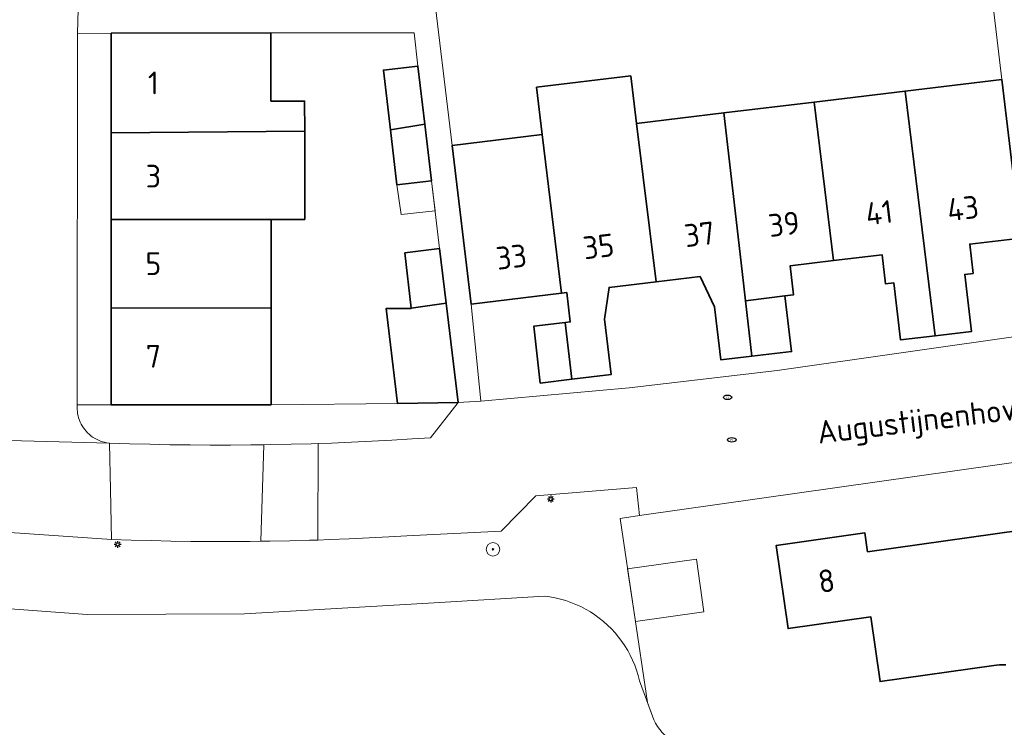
# Model space of a CAD drawing. Header units: metres. Extents: x 152610 to 160096, y 456114 to 462495.
# Tile 510 of 938: x 158396 to 158454, y 459757 to 459799. Entities that reach past the tile are written whole.
import ezdxf
from ezdxf.enums import TextEntityAlignment as Align

# ---------------------------------------------------------------- set-up
doc = ezdxf.new("R2010")
doc.units = ezdxf.units.M
doc.header["$LTSCALE"] = 0.5
doc.layers.get('0').update_dxf_attribs({"linetype": 'CONTINUOUS'})
for name, color, linetype, lineweight in [('B-PV-GK-BESCHOEIING-G', 251, 'GK-BESCHOEIING-SO', 18), ('B-PV-GR-BEPLANTING_CULTUUR_HEESTERS-GV', 251, 'CONTINUOUS', 18), ('B-PV-GR-BOOM-S', 251, 'CONTINUOUS', 25), ('B-PV-GW-TALUD_KRUIN-G', 251, 'CONTINUOUS', 18), ('B-PV-IE-MEUBILAIR-S', 251, 'CONTINUOUS', 25), ('B-PV-OG-BEBOUWING-GV', 6, 'CONTINUOUS', 35), ('B-PV-OG-BEBOUWING-T18', 1, 'CONTINUOUS', 18), ('B-PV-OG-BEBOUWING_OVERBOUWING-GV', 251, 'CONTINUOUS', 18), ('B-PV-OG-BEBOUWING_SCHUUR-GV', 251, 'CONTINUOUS', 18), ('B-PV-OG-TERREIN_BEGROEID-GV', 251, 'CONTINUOUS', 18), ('B-PV-OG-TOPOGRAFIE-T18', 1, 'CONTINUOUS', 18), ('B-PV-OG-WATER_SLOOT-GV', 251, 'CONTINUOUS', 18), ('B-PV-VH-OPENVERHARDING_BETONSTRAATSTEEN-GV', 251, 'CONTINUOUS', 18)]:
    doc.layers.add(name, color=color, linetype=linetype, lineweight=lineweight)
doc.styles.add('NLCS-ISO', font='NLCS-ISO.ttf')
doc.styles.add('NLCS-ISO-M750-T18', font='NLCS-ISO.ttf', dxfattribs={"height": 1.35})
doc.linetypes.add('GK-BESCHOEIING-SO', pattern='A,18,-3,[1,NLCS.SHX,S=0.6,R=0,X=0,Y=0],-3', length=24)

# ---------------------------------------------------------------- blocks, each defined once
blk = doc.blocks.new('SIE-MEUBILAIR_PAAL_LICHTMAST-SO')
for points in [[(-0.62, 0), (-1, 0)], [(-0.71, 0.71), (-0.44, 0.44)], [(0, 1), (0, 0.62)], [(0.44, 0.44), (0.71, 0.71)], [(1, 0), (0.62, 0)], [(-0.71, -0.71), (-0.44, -0.44)], [(0, -0.62), (0, -1)], [(0.44, -0.44), (0.71, -0.71)]]:
    blk.add_lwpolyline(points)
blk.add_circle((0, 0), 0.5)
blk = doc.blocks.new('SIE-MEUBILAIR_PUT_RIOOLPUT-SO')
blk.add_ellipse((0, 0), major_axis=(1.25, 0), ratio=0.54)
at = {"style": 'NLCS-ISO'}
blk.add_text('ri', height=0.75, dxfattribs=at).set_placement((-0.04, 0.07), align=Align.MIDDLE_CENTER)
blk = doc.blocks.new('SGR-BOOM_GBKN-SO')
at = {"linetype": 'ByBlock', "lineweight": 18}
h = blk.add_hatch(color=0, dxfattribs=at)
h.dxf.hatch_style = 1
edge = h.paths.add_edge_path()
edge.add_arc((0, 0), 0.25, 0, 360)
at = {"color": 0, "linetype": 'ByBlock', "lineweight": 18}
for radius in [2, 0.25]:
    blk.add_circle((0, 0), radius, dxfattribs=at)
at = {"color": 0, "linetype": 'ByBlock', "lineweight": 18, "style": 'NLCS-ISO'}
blk.add_attdef('SOORT', (2.5, 0), '', height=1.5, dxfattribs=at)

msp = doc.modelspace()

# ---------------------------------------------------------------- linework, layer by layer
at = {"layer": 'B-PV-GK-BESCHOEIING-G', "flags": 128}
msp.add_lwpolyline([(158111.976, 459807.457), (158112.681, 459809.328), (158114.707, 459809.829), (158133.175, 459806.413), (158168.926, 459799.346), (158203.533, 459792.593), (158227.122, 459788.063), (158248.059, 459784.067), (158250.251, 459784.033), (158255.499, 459784.701), (158258.191, 459785.264), (158259.787, 459785.683), (158260.876, 459786.831), (158261.284, 459787.303), (158261.68, 459787.786), (158262.063, 459788.279), (158262.434, 459788.781), (158262.791, 459789.293), (158263.135, 459789.814), (158263.466, 459790.343), (158263.783, 459790.881), (158264.086, 459791.426), (158264.375, 459791.979), (158264.65, 459792.54), (158264.681, 459792.606), (158264.77, 459792.869), (158264.843, 459793.138), (158264.901, 459793.41), (158264.944, 459793.685), (158264.97, 459793.962), (158264.98, 459794.241), (158264.975, 459794.519), (158264.953, 459794.796), (158264.915, 459795.072), (158264.862, 459795.346), (158264.793, 459795.615), (158264.781, 459795.656), (158264.221, 459797.937), (158253.553, 459819.708), (158251.981, 459823.398), (158251.807, 459823.957), (158251.648, 459824.52), (158251.505, 459825.087), (158251.377, 459825.658), (158251.266, 459826.232), (158251.169, 459826.809), (158251.089, 459827.389), (158251.025, 459827.97), (158250.976, 459828.553), (158250.943, 459829.137), (158250.927, 459829.722), (158250.926, 459830.307), (158250.942, 459830.892), (158250.973, 459831.476), (158251.02, 459832.059), (158251.084, 459832.641), (158251.163, 459833.221), (158251.258, 459833.798), (158251.368, 459834.372), (158251.495, 459834.944), (158251.637, 459835.511), (158251.794, 459836.075), (158251.967, 459836.634), (158252.155, 459837.188), (158252.358, 459837.736), (158252.359, 459837.74), (158258.494, 459851.702), (158258.742, 459852.453), (158258.974, 459853.209), (158259.191, 459853.97), (158259.392, 459854.735), (158259.578, 459855.504), (158259.748, 459856.277), (158259.903, 459857.052), (158260.042, 459857.831), (158260.165, 459858.613), (158260.272, 459859.396), (158260.364, 459860.182), (158260.44, 459860.97), (158260.499, 459861.759), (158260.543, 459862.548), (158260.57, 459863.339), (158260.582, 459864.13), (158260.578, 459864.921), (158260.557, 459865.712), (158260.521, 459866.502), (158260.469, 459867.292), (158260.401, 459868.08), (158260.316, 459868.866), (158260.216, 459869.651), (158260.129, 459870.251), (158259.701, 459871.683), (158258.779, 459873.987), (158258.655, 459874.346), (158258.546, 459874.709), (158258.452, 459875.077), (158258.374, 459875.448), (158258.311, 459875.822), (158258.264, 459876.199), (158258.234, 459876.577), (158258.219, 459876.956), (158258.22, 459877.336), (158258.237, 459877.715), (158258.271, 459878.093), (158258.32, 459878.469), (158258.385, 459878.843), (158258.465, 459879.213), (158258.561, 459879.58), (158258.673, 459879.943), (158258.8, 459880.301), (158258.941, 459880.653), (158259.098, 459880.998), (158259.269, 459881.337), (158259.454, 459881.669), (158259.507, 459881.757), (158262.62, 459886.798), (158262.832, 459887.112), (158263.057, 459887.416), (158263.294, 459887.711), (158263.544, 459887.995), (158263.806, 459888.268), (158264.079, 459888.53), (158264.363, 459888.781), (158264.657, 459889.019), (158264.961, 459889.244), (158265.274, 459889.457), (158265.596, 459889.656), (158265.926, 459889.841), (158266.263, 459890.012), (158266.608, 459890.169), (158266.959, 459890.311), (158267.315, 459890.438), (158267.677, 459890.55), (158268.043, 459890.646), (158268.412, 459890.727), (158268.785, 459890.793), (158269.16, 459890.842), (158269.315, 459890.858), (158269.593, 459890.845), (158269.87, 459890.816), (158270.144, 459890.771), (158270.416, 459890.711), (158270.684, 459890.635), (158270.947, 459890.544), (158271.205, 459890.437), (158271.455, 459890.317), (158271.699, 459890.182), (158271.934, 459890.033), (158272.161, 459889.871), (158272.378, 459889.696), (158272.47, 459889.615), (158274.019, 459887.84), (158275.464, 459885.748), (158278.471, 459879.748), (158279.038, 459878.316), (158279.115, 459877.776), (158279.176, 459877.233), (158279.22, 459876.689), (158279.249, 459876.144), (158279.262, 459875.598), (158279.259, 459875.052), (158279.24, 459874.506), (158279.205, 459873.961), (158279.154, 459873.417), (158279.087, 459872.875), (158279.005, 459872.335), (158278.906, 459871.798), (158278.792, 459871.264), (158278.662, 459870.734), (158278.517, 459870.207), (158278.38, 459869.759), (158277.422, 459866.693), (158275.106, 459861.538), (158272.473, 459856.836), (158270.666, 459854.587), (158266.561, 459850.367), (158263.917, 459847.659), (158262.528, 459845.727), (158261.42, 459843.692), (158260.523, 459841.273), (158260.11, 459840.047), (158259.925, 459837.005), (158260.078, 459834.627), (158265.974, 459818.391), (158273.951, 459798.879), (158275.581, 459795.04), (158277.135, 459792.284), (158277.504, 459791.814), (158277.885, 459791.353), (158278.278, 459790.903), (158278.683, 459790.464), (158279.1, 459790.035), (158279.528, 459789.618), (158279.967, 459789.212), (158280.417, 459788.819), (158280.877, 459788.437), (158281.347, 459788.068), (158281.827, 459787.712), (158282.316, 459787.368), (158282.814, 459787.038), (158283.321, 459786.721), (158283.837, 459786.418), (158284.36, 459786.129), (158284.89, 459785.854), (158285.428, 459785.593), (158285.973, 459785.347), (158286.524, 459785.116), (158287.081, 459784.899), (158287.644, 459784.697), (158288.211, 459784.511), (158288.784, 459784.339), (158288.793, 459784.337), (158294.949, 459782.898), (158295.693, 459782.788), (158296.44, 459782.693), (158297.188, 459782.615), (158297.937, 459782.552), (158298.688, 459782.505), (158299.439, 459782.474), (158300.191, 459782.46), (158300.943, 459782.461), (158301.695, 459782.478), (158302.447, 459782.511), (158303.197, 459782.56), (158303.947, 459782.625), (158304.694, 459782.706), (158305.27, 459782.78), (158308.834, 459783.534), (158312.538, 459784.393), (158312.979, 459784.496), (158313.423, 459784.582), (158313.87, 459784.653), (158314.319, 459784.708), (158314.77, 459784.747), (158315.222, 459784.77), (158315.674, 459784.777), (158316.126, 459784.768), (158316.578, 459784.743), (158317.029, 459784.703), (158317.478, 459784.646), (158317.924, 459784.573), (158318.368, 459784.485), (158318.809, 459784.381), (158319.245, 459784.262), (158319.677, 459784.127), (158320.104, 459783.977), (158320.525, 459783.812), (158320.94, 459783.632), (158321.349, 459783.438), (158321.64, 459783.288), (158327.249, 459780.975), (158333.177, 459778.139), (158338.016, 459776.031), (158348.81, 459772.521), (158360.443, 459769.226), (158369.06, 459767.034), (158375.154, 459765.878), (158380.65, 459765.173), (158385.026, 459764.637), (158399.549, 459763.562), (158408.888, 459763.612), (158420.149, 459764.268), (158426.691, 459764.66), (158427.011, 459764.618), (158427.327, 459764.559), (158427.641, 459764.485), (158427.95, 459764.396), (158428.255, 459764.291), (158428.554, 459764.171), (158428.847, 459764.037), (158429.133, 459763.888), (158429.411, 459763.725), (158429.68, 459763.549), (158429.941, 459763.359), (158430.192, 459763.157), (158430.432, 459762.943), (158430.662, 459762.717), (158430.88, 459762.479), (158431.086, 459762.232), (158431.28, 459761.974), (158431.461, 459761.708), (158431.628, 459761.432), (158431.781, 459761.149), (158431.92, 459760.858), (158432.045, 459760.561), (158432.155, 459760.258), (158432.249, 459759.951), (158432.328, 459759.638), (158432.33, 459759.628), (158433.091, 459757.529), (158433.182, 459757.319), (158433.287, 459757.117), (158433.406, 459756.922), (158433.539, 459756.736), (158433.684, 459756.56), (158433.841, 459756.395), (158434.009, 459756.241), (158434.188, 459756.099), (158434.376, 459755.97), (158434.572, 459755.854), (158434.777, 459755.753), (158434.988, 459755.666), (158435.204, 459755.594), (158435.425, 459755.537), (158435.613, 459755.502), (158441.142, 459754.563), (158454.547, 459751.989), (158464.731, 459749.621), (158476.035, 459747.674), (158478.835, 459747.572), (158479.281, 459747.718), (158479.723, 459747.88), (158480.158, 459748.056), (158480.588, 459748.247), (158481.01, 459748.453), (158481.425, 459748.673), (158481.833, 459748.907), (158482.232, 459749.154), (158482.623, 459749.415), (158482.891, 459749.606), (158483.286, 459749.89), (158483.672, 459750.187), (158484.047, 459750.496), (158484.412, 459750.818), (158484.766, 459751.152), (158485.109, 459751.496), (158485.44, 459751.852), (158485.76, 459752.219), (158486.067, 459752.596), (158486.362, 459752.983), (158486.644, 459753.379), (158486.912, 459753.785), (158487.168, 459754.199), (158487.409, 459754.621), (158487.574, 459754.93), (158487.667, 459755.222), (158487.744, 459755.519), (158487.806, 459755.82), (158487.852, 459756.123), (158487.882, 459756.428), (158487.896, 459756.735), (158487.894, 459757.041), (158487.877, 459757.348), (158487.843, 459757.652), (158487.793, 459757.955), (158487.728, 459758.255), (158487.71, 459758.324), (158485.844, 459768.994), (158485.841, 459769.237), (158485.854, 459769.48), (158485.883, 459769.722), (158485.928, 459769.961), (158485.989, 459770.196), (158486.065, 459770.428), (158486.156, 459770.653), (158486.261, 459770.872), (158486.381, 459771.084), (158486.514, 459771.288), (158486.66, 459771.482), (158486.819, 459771.666), (158486.99, 459771.84), (158487.172, 459772.001), (158487.364, 459772.151), (158487.565, 459772.287), (158487.775, 459772.41), (158487.87, 459772.46), (158488.101, 459772.562), (158488.338, 459772.648), (158488.58, 459772.72), (158488.827, 459772.776), (158489.076, 459772.816), (158489.327, 459772.84), (158489.58, 459772.849), (158489.832, 459772.841), (158490.083, 459772.817), (158490.333, 459772.778), (158490.579, 459772.723), (158490.822, 459772.652), (158491.059, 459772.566), (158491.291, 459772.466), (158491.515, 459772.35), (158491.732, 459772.221), (158491.941, 459772.078), (158492.139, 459771.923), (158492.328, 459771.755), (158492.506, 459771.576), (158492.672, 459771.385), (158492.825, 459771.185), (158492.966, 459770.975), (158493.093, 459770.757), (158493.206, 459770.531), (158493.304, 459770.298), (158493.331, 459770.227), (158497.295, 459760.609), (158499.119, 459757.147), (158500, 459755.86), (158503.73, 459751.19), (158504.242, 459750.589), (158504.766, 459750), (158505.147, 459749.584), (158505.534, 459749.173), (158505.927, 459748.768), (158506.326, 459748.369), (158506.73, 459747.975), (158507.139, 459747.587), (158507.554, 459747.205), (158507.975, 459746.829), (158508.401, 459746.458), (158508.832, 459746.094), (158509.268, 459745.736), (158509.709, 459745.385), (158510.155, 459745.039), (158510.606, 459744.7), (158511.062, 459744.367), (158511.522, 459744.041), (158511.987, 459743.721), (158512.457, 459743.408), (158512.931, 459743.102), (158513.409, 459742.802), (158513.891, 459742.51), (158514.377, 459742.224), (158514.868, 459741.945), (158515.22, 459741.75), (158517.678, 459740.491), (158520.219, 459739.409), (158521.882, 459738.813), (158523.57, 459738.29), (158523.808, 459738.258), (158524.047, 459738.234), (158524.287, 459738.218), (158524.527, 459738.21), (158524.767, 459738.21), (158525.007, 459738.218), (158525.247, 459738.234), (158525.486, 459738.258), (158525.724, 459738.29), (158525.961, 459738.33), (158526.196, 459738.378), (158526.43, 459738.433), (158526.662, 459738.497), (158526.891, 459738.567), (158527.118, 459738.646), (158527.343, 459738.732), (158527.564, 459738.826), (158527.782, 459738.926), (158527.997, 459739.034), (158528.208, 459739.149), (158528.414, 459739.272), (158528.617, 459739.4), (158528.816, 459739.536), (158529.009, 459739.678), (158529.198, 459739.826), (158529.382, 459739.981), (158529.561, 459740.142), (158529.734, 459740.308), (158529.901, 459740.481), (158530.02, 459740.61), (158532.81, 459743.57), (158532.855, 459743.613), (158533.023, 459743.767), (158533.197, 459743.915), (158533.376, 459744.057), (158533.56, 459744.192), (158533.748, 459744.322), (158533.941, 459744.444), (158534.138, 459744.559), (158534.339, 459744.668), (158534.543, 459744.77), (158534.752, 459744.864), (158534.963, 459744.951), (158535.177, 459745.03), (158535.394, 459745.102), (158535.613, 459745.166), (158535.834, 459745.223), (158535.873, 459745.232), (158536.097, 459745.28), (158536.322, 459745.32), (158536.549, 459745.352), (158536.777, 459745.376), (158537.005, 459745.392), (158537.234, 459745.4), (158537.463, 459745.4), (158537.691, 459745.392), (158537.92, 459745.376), (158538.147, 459745.352), (158538.374, 459745.321), (158538.599, 459745.281), (158538.823, 459745.233), (158539.045, 459745.178), (158539.265, 459745.115), (158539.483, 459745.044), (158539.698, 459744.966), (158539.91, 459744.88), (158540.796, 459744.357), (158541.686, 459743.842), (158542.58, 459743.333), (158543.478, 459742.832), (158544.38, 459742.337), (158545.286, 459741.849), (158546.195, 459741.369), (158547.109, 459740.895), (158548.025, 459740.429), (158548.946, 459739.969), (158549.87, 459739.517), (158550.797, 459739.072), (158551.728, 459738.635), (158552.662, 459738.204), (158553.6, 459737.781), (158554.541, 459737.365), (158555.485, 459736.957), (158556.432, 459736.556), (158557.382, 459736.162), (158558.336, 459735.775), (158559.292, 459735.397), (158560.03, 459735.11), (158561.076, 459734.711), (158562.124, 459734.32), (158563.175, 459733.936), (158564.229, 459733.56), (158565.286, 459733.192), (158566.345, 459732.831), (158567.407, 459732.477), (158568.471, 459732.131), (158569.538, 459731.793), (158570.607, 459731.462), (158571.678, 459731.139), (158572.752, 459730.824), (158573.828, 459730.516), (158574.906, 459730.216), (158575.986, 459729.924), (158577.068, 459729.64), (158578.152, 459729.363), (158579.239, 459729.094), (158580.327, 459728.833), (158581.417, 459728.579), (158582.509, 459728.334), (158583.602, 459728.096), (158584.697, 459727.866), (158585.794, 459727.644), (158586.892, 459727.429), (158587.992, 459727.223), (158589.093, 459727.024), (158590.196, 459726.834), (158591.12, 459726.68), (158608.59, 459723.29), (158624.85, 459720.15), (158627.359, 459719.888), (158629.88, 459719.99), (158636.309, 459720.76), (158642.72, 459721.67), (158650.18, 459723.585), (158657.6, 459725.65), (158657.664, 459725.665), (158657.834, 459725.7), (158658.005, 459725.727), (158658.177, 459725.746), (158658.349, 459725.758), (158658.522, 459725.761), (158658.695, 459725.756), (158658.868, 459725.743), (158659.039, 459725.722), (158659.21, 459725.693), (158659.379, 459725.657), (158659.546, 459725.613), (158659.711, 459725.56), (158659.874, 459725.501), (158660.033, 459725.434), (158660.189, 459725.359), (158660.342, 459725.278), (158660.491, 459725.19), (158660.635, 459725.094), (158660.775, 459724.992), (158660.91, 459724.884), (158661.04, 459724.77), (158669.57, 459718.6), (158678.88, 459711.93), (158679.126, 459711.729), (158679.377, 459711.533), (158679.633, 459711.344), (158679.894, 459711.162), (158680.159, 459710.986), (158680.428, 459710.817), (158680.702, 459710.655), (158680.979, 459710.5), (158681.261, 459710.352), (158681.546, 459710.21), (158681.834, 459710.077), (158682.126, 459709.95), (158682.421, 459709.831), (158682.719, 459709.719), (158683.019, 459709.615), (158683.322, 459709.518), (158683.628, 459709.429), (158683.935, 459709.348), (158684.245, 459709.274), (158684.556, 459709.208), (158684.868, 459709.151), (158685.183, 459709.101), (158685.498, 459709.059), (158685.66, 459709.04), (158690.03, 459708.95), (158690.264, 459708.925), (158690.498, 459708.907), (158690.733, 459708.898), (158690.969, 459708.896), (158691.204, 459708.903), (158691.439, 459708.917), (158691.673, 459708.94), (158691.906, 459708.97), (158692.138, 459709.009), (158692.369, 459709.055), (158692.597, 459709.109), (158692.824, 459709.171), (158693.049, 459709.241), (158693.271, 459709.318), (158693.491, 459709.402), (158693.707, 459709.494), (158693.92, 459709.594), (158694.13, 459709.7), (158694.336, 459709.814), (158694.538, 459709.934), (158694.736, 459710.062), (158694.929, 459710.196), (158695.118, 459710.336), (158695.302, 459710.483), (158695.48, 459710.636), (158695.654, 459710.795), (158695.821, 459710.96), (158695.88, 459711.02), (158696.052, 459711.243), (158696.218, 459711.471), (158696.377, 459711.704), (158696.53, 459711.94), (158696.676, 459712.182), (158696.815, 459712.427), (158696.947, 459712.676), (158697.072, 459712.929), (158697.19, 459713.185), (158697.3, 459713.444), (158697.403, 459713.707), (158697.498, 459713.972), (158697.586, 459714.24), (158697.666, 459714.51), (158697.699, 459714.629), (158697.991, 459716.18), (158698.038, 459717.758), (158698.012, 459718.145), (158697.97, 459718.53), (158697.569, 459724.026), (158697.26, 459728.27), (158697.207, 459728.796), (158697.146, 459729.321), (158697.077, 459729.845), (158697, 459730.368), (158696.916, 459730.89), (158696.823, 459731.411), (158696.723, 459731.93), (158696.614, 459732.447), (158696.498, 459732.963), (158696.374, 459733.477), (158696.243, 459733.989), (158696.103, 459734.499), (158695.956, 459735.007), (158695.801, 459735.512), (158695.639, 459736.016), (158695.469, 459736.516), (158695.291, 459737.014), (158695.106, 459737.509), (158694.914, 459738.002), (158694.714, 459738.491), (158694.506, 459738.978), (158694.292, 459739.461), (158694.07, 459739.94), (158693.84, 459740.417), (158693.604, 459740.89), (158693.36, 459741.359), (158693.36, 459741.36), (158689.83, 459747.71)], dxfattribs=at)
at = {"layer": 'B-PV-GR-BEPLANTING_CULTUUR_HEESTERS-GV', "flags": 128}
msp.add_lwpolyline([(158419.93, 459774.063), (158421.57, 459776.15), (158417.956, 459776.101), (158410.46, 459776.02), (158400.97, 459776.011), (158398.951, 459776.008), (158398.945, 459775.878), (158398.948, 459775.748), (158398.958, 459775.619), (158398.976, 459775.49), (158399.003, 459775.363), (158399.036, 459775.237), (158399.078, 459775.114), (158399.127, 459774.994), (158399.184, 459774.876), (158399.247, 459774.763), (158399.317, 459774.654), (158399.394, 459774.549), (158399.478, 459774.449), (158399.567, 459774.355), (158399.662, 459774.266), (158399.762, 459774.183), (158399.867, 459774.106), (158399.977, 459774.037), (158400.09, 459773.973), (158400.208, 459773.918), (158400.328, 459773.869), (158400.451, 459773.828), (158400.577, 459773.794), (158400.705, 459773.769), (158400.833, 459773.751), (158400.863, 459773.748), (158402.06, 459773.708), (158403.258, 459773.676), (158404.456, 459773.652), (158405.654, 459773.636), (158406.852, 459773.628), (158408.05, 459773.629), (158409.248, 459773.637), (158410.034, 459773.647), (158410.446, 459773.653), (158411.644, 459773.677), (158412.841, 459773.709), (158413.244, 459773.722), (158414.038, 459773.749), (158415.236, 459773.797), (158416.432, 459773.853), (158417.629, 459773.917), (158418.824, 459773.989)], close=True, dxfattribs=at)
at = {"layer": 'B-PV-GW-TALUD_KRUIN-G', "flags": 128}
msp.add_lwpolyline([(158432.322, 459769.438), (158432.16, 459771.11), (158426.17, 459770.61), (158424.11, 459768.52), (158418.92, 459768.25), (158418.51, 459768.24), (158417.45, 459768.177), (158416.275, 459768.114), (158415.099, 459768.06), (158413.923, 459768.013), (158413.236, 459767.991), (158412.747, 459767.975), (158411.571, 459767.944), (158410.394, 459767.922), (158409.852, 459767.915), (158409.217, 459767.907), (158408.04, 459767.901), (158406.863, 459767.902), (158405.686, 459767.912), (158404.509, 459767.929), (158403.333, 459767.955), (158402.156, 459767.988), (158400.98, 459768.03), (158395.536, 459768.392), (158391.81, 459768.64)], dxfattribs=at)
at = {"layer": 'B-PV-OG-BEBOUWING-GV', "flags": 128}
for points in [[(158410.452, 459794.039), (158410.45, 459798.1), (158400.97, 459798.08), (158400.97, 459792.175), (158412.453, 459792.269), (158412.452, 459794.056)], [(158419.584, 459792.689), (158419.18, 459796.13), (158417.13, 459795.89), (158417.547, 459792.337)], [(158432.146, 459792.73), (158431.809, 459795.544), (158426.218, 459794.874), (158426.556, 459792.061), (158427.701, 459782.644), (158428.007, 459782.681), (158428.215, 459780.938), (158427.913, 459780.902), (158428.322, 459777.538), (158430.65, 459777.82), (158430.26, 459781.097), (158430.528, 459782.984), (158433.311, 459783.318)], [(158454.962, 459785.921), (158453.84, 459795.33), (158448.09, 459794.641), (158449.872, 459780.117), (158452.04, 459780.38), (158451.64, 459783.76), (158452.136, 459783.819), (158451.93, 459785.557)], [(158449.872, 459780.117), (158448.09, 459794.641), (158442.703, 459793.995), (158443.836, 459784.584), (158446.73, 459784.932), (158446.934, 459783.2), (158447.43, 459783.259), (158447.83, 459779.87)], [(158437.327, 459793.351), (158438.414, 459783.933), (158438.614, 459782.195), (158438.786, 459782.216), (158440.96, 459782.48), (158440.958, 459782.493), (158441.48, 459782.556), (158441.273, 459784.276), (158443.836, 459784.584), (158442.703, 459793.995)], [(158438.614, 459782.195), (158438.414, 459783.933), (158437.327, 459793.351), (158432.146, 459792.73), (158433.311, 459783.318), (158435.927, 459783.633), (158436.786, 459781.839), (158437.149, 459778.691), (158438.994, 459778.904)], [(158419.98, 459789.308), (158419.584, 459792.689), (158417.547, 459792.337), (158417.93, 459789.07)], [(158412.455, 459787.018), (158412.453, 459792.269), (158400.97, 459792.175), (158400.97, 459787.013), (158410.455, 459787.017)], [(158427.701, 459782.644), (158426.556, 459792.061), (158421.21, 459791.42), (158422.34, 459782)], [(158410.457, 459781.761), (158410.455, 459787.017), (158400.97, 459787.013), (158400.97, 459781.785)], [(158420.848, 459782.054), (158420.452, 459785.299), (158418.4, 459785.05), (158418.782, 459781.757)], [(158438.614, 459782.195), (158438.994, 459778.904), (158441.359, 459779.177), (158440.96, 459782.48), (158438.786, 459782.216)], [(158410.457, 459781.761), (158400.97, 459781.785), (158400.97, 459776.011), (158410.46, 459776.02)], [(158421.57, 459776.15), (158420.848, 459782.054), (158418.782, 459781.757), (158418.784, 459781.741), (158417.293, 459781.744), (158417.956, 459776.101)], [(158428.322, 459777.538), (158427.913, 459780.902), (158426.05, 459780.68), (158426.44, 459777.31)]]:
    msp.add_lwpolyline(points, close=True, dxfattribs=at)
msp.add_lwpolyline([(158456.52, 459768.8), (158445.865, 459767.297), (158445.708, 459768.416), (158440.45, 459767.675), (158441.147, 459762.734), (158446.069, 459763.428), (158446.61, 459759.59), (158453.354, 459760.537), (158453.531, 459760.558), (158453.709, 459760.571), (158453.888, 459760.576), (158454.066, 459760.573)], dxfattribs=at)
at = {"layer": 'B-PV-OG-BEBOUWING_OVERBOUWING-GV', "flags": 128}
msp.add_lwpolyline([(158420.19, 459787.528), (158419.98, 459789.308), (158417.93, 459789.07), (158418.171, 459787.318)], close=True, dxfattribs=at)
at = {"layer": 'B-PV-OG-BEBOUWING_SCHUUR-GV', "flags": 128}
msp.add_lwpolyline([(158436.157, 459763.734), (158435.709, 459766.862), (158431.626, 459766.278), (158432.087, 459763.151)], close=True, dxfattribs=at)
at = {"layer": 'B-PV-OG-TERREIN_BEGROEID-GV', "flags": 128}
msp.add_lwpolyline([(158385.026, 459764.637), (158399.549, 459763.562), (158408.888, 459763.612), (158420.149, 459764.268), (158426.691, 459764.66), (158427.011, 459764.618), (158427.327, 459764.559), (158427.641, 459764.485), (158427.95, 459764.396), (158428.255, 459764.291), (158428.554, 459764.171), (158428.847, 459764.036), (158429.133, 459763.888), (158429.411, 459763.725), (158429.68, 459763.549), (158429.941, 459763.359), (158430.192, 459763.157), (158430.432, 459762.942), (158430.662, 459762.716), (158430.88, 459762.479), (158431.087, 459762.232), (158431.28, 459761.974), (158431.461, 459761.707), (158431.628, 459761.432), (158431.781, 459761.149), (158431.92, 459760.858), (158432.045, 459760.561), (158432.155, 459760.258), (158432.249, 459759.951), (158432.328, 459759.638), (158432.33, 459759.628), (158432.797, 459758.34), (158431.184, 459769.275), (158432.322, 459769.438), (158432.16, 459771.11), (158426.17, 459770.61), (158424.11, 459768.52), (158418.92, 459768.25), (158418.51, 459768.24), (158417.45, 459768.177), (158416.275, 459768.114), (158415.099, 459768.06), (158413.923, 459768.013), (158413.236, 459767.991), (158412.747, 459767.975), (158411.571, 459767.944), (158410.394, 459767.922), (158409.852, 459767.915), (158409.217, 459767.907), (158408.04, 459767.901), (158406.863, 459767.902), (158405.686, 459767.912), (158404.509, 459767.929), (158403.333, 459767.955), (158402.156, 459767.988), (158400.98, 459768.03), (158395.536, 459768.392), (158391.81, 459768.64)], dxfattribs=at)
at = {"layer": 'B-PV-OG-WATER_SLOOT-GV', "flags": 128}
msp.add_lwpolyline([(158433.539, 459756.736), (158433.406, 459756.922), (158433.287, 459757.117), (158433.182, 459757.319), (158433.091, 459757.529), (158432.797, 459758.34), (158432.33, 459759.628), (158432.328, 459759.638), (158432.249, 459759.951), (158432.155, 459760.258), (158432.045, 459760.561), (158431.92, 459760.858), (158431.781, 459761.149), (158431.628, 459761.432), (158431.461, 459761.707), (158431.28, 459761.974), (158431.087, 459762.232), (158430.88, 459762.479), (158430.662, 459762.716), (158430.432, 459762.942), (158430.192, 459763.157), (158429.941, 459763.359), (158429.68, 459763.549), (158429.411, 459763.725), (158429.133, 459763.888), (158428.847, 459764.036), (158428.554, 459764.171), (158428.255, 459764.291), (158427.95, 459764.396), (158427.641, 459764.485), (158427.327, 459764.559), (158427.011, 459764.618), (158426.691, 459764.66), (158420.149, 459764.268), (158408.888, 459763.612), (158399.549, 459763.562), (158385.026, 459764.637)], dxfattribs=at)
at = {"layer": 'B-PV-VH-OPENVERHARDING_BETONSTRAATSTEEN-GV', "flags": 128}
for points in [[(158452.65, 459805.37), (158453.84, 459795.33), (158454.962, 459785.921)], [(158399, 459799.51), (158398.97, 459798.07), (158400.97, 459798.08), (158410.45, 459798.1), (158418.95, 459798.11), (158419.18, 459796.13), (158419.584, 459792.689), (158419.98, 459789.308), (158420.452, 459785.299), (158420.848, 459782.054), (158421.57, 459776.15), (158422.919, 459776.226), (158422.34, 459782), (158421.21, 459791.42), (158420.01, 459801.45)], [(158387.032, 459774.091), (158395.635, 459773.873), (158400.863, 459773.748), (158400.833, 459773.751), (158400.705, 459773.769), (158400.577, 459773.794), (158400.451, 459773.828), (158400.328, 459773.869), (158400.208, 459773.918), (158400.09, 459773.973), (158399.977, 459774.037), (158399.867, 459774.106), (158399.762, 459774.183), (158399.662, 459774.266), (158399.567, 459774.355), (158399.478, 459774.449), (158399.394, 459774.549), (158399.317, 459774.654), (158399.247, 459774.763), (158399.184, 459774.876), (158399.127, 459774.994), (158399.078, 459775.114), (158399.036, 459775.237), (158399.003, 459775.363), (158398.976, 459775.49), (158398.958, 459775.619), (158398.948, 459775.748), (158398.945, 459775.878), (158398.951, 459776.008), (158398.97, 459798.07), (158399, 459799.51)], [(158455.64, 459780.21), (158440.496, 459778.05), (158431.719, 459777.023), (158422.919, 459776.226), (158421.57, 459776.15), (158419.93, 459774.063), (158418.824, 459773.989), (158417.629, 459773.917), (158416.432, 459773.853), (158415.236, 459773.797), (158414.038, 459773.749), (158413.244, 459773.722), (158413.236, 459767.991), (158413.923, 459768.013), (158415.099, 459768.06), (158416.275, 459768.114), (158417.45, 459768.177), (158418.51, 459768.24), (158418.92, 459768.25), (158424.11, 459768.52), (158426.17, 459770.61), (158432.16, 459771.11), (158432.322, 459769.438), (158484.143, 459776.798)], [(158391.81, 459768.64), (158395.536, 459768.392), (158400.98, 459768.03), (158400.92, 459770.975), (158400.863, 459773.748), (158395.635, 459773.873), (158387.032, 459774.091)]]:
    msp.add_lwpolyline(points, dxfattribs=at)
for points in [[(158402.06, 459773.708), (158400.863, 459773.748), (158400.92, 459770.975), (158400.98, 459768.03), (158402.156, 459767.988), (158403.333, 459767.955), (158404.509, 459767.929), (158405.686, 459767.912), (158406.863, 459767.902), (158408.04, 459767.901), (158409.217, 459767.907), (158409.852, 459767.915), (158410.034, 459773.647), (158409.248, 459773.637), (158408.05, 459773.629), (158406.852, 459773.628), (158405.654, 459773.636), (158404.456, 459773.652), (158403.258, 459773.676)], [(158413.236, 459767.991), (158413.244, 459773.722), (158412.841, 459773.709), (158411.644, 459773.677), (158410.446, 459773.653), (158410.034, 459773.647), (158409.852, 459767.915), (158410.394, 459767.922), (158411.571, 459767.944), (158412.747, 459767.975)]]:
    msp.add_lwpolyline(points, close=True, dxfattribs=at)

# ---------------------------------------------------------------- block references
at = {"layer": 'B-PV-GR-BOOM-S', "xscale": 0.2, "yscale": 0.2, "zscale": 0.2}
msp.add_blockref('SGR-BOOM_GBKN-SO', (158423.63, 459767.44), dxfattribs=at)
at = {"layer": 'B-PV-IE-MEUBILAIR-S', "xscale": 0.2, "yscale": 0.2, "zscale": 0.2}
for name, p in [('SIE-MEUBILAIR_PUT_RIOOLPUT-SO', (158437.557, 459776.465)), ('SIE-MEUBILAIR_PUT_RIOOLPUT-SO', (158437.81, 459773.938)), ('SIE-MEUBILAIR_PAAL_LICHTMAST-SO', (158427.061, 459770.425)), ('SIE-MEUBILAIR_PAAL_LICHTMAST-SO', (158401.35, 459767.732))]:
    msp.add_blockref(name, p, dxfattribs=at)

# ---------------------------------------------------------------- texts
at = {"layer": 'B-PV-OG-BEBOUWING-T18', "style": 'NLCS-ISO-M750-T18'}
for s, p in [('1', (158403.47, 459795.128)), ('3', (158403.47, 459789.594)), ('5', (158403.47, 459784.399)), ('7', (158403.47, 459778.898))]:
    msp.add_text(s, height=1.35, dxfattribs=at).set_placement(p, align=Align.MIDDLE)
for s, rotation, p in [('43', 6.9, (158451.526, 459787.685)), ('41', 6.9, (158446.556, 459787.43)), ('39', 6.8, (158440.907, 459786.75)), ('37', 6.9, (158435.894, 459786.147)), ('35', 6.9, (158429.896, 459785.424)), ('33', 6.9, (158424.722, 459784.804)), ('8', 8, (158443.428, 459765.57))]:
    msp.add_text(s, height=1.35, rotation=rotation, dxfattribs=at).set_placement(p, align=Align.MIDDLE)
at = {"layer": 'B-PV-OG-TOPOGRAFIE-T18', "style": 'NLCS-ISO-M750-T18'}
msp.add_text('Augustijnenhove', height=1.35, rotation=6.9, dxfattribs=at).set_placement((158449.267, 459774.943), align=Align.MIDDLE)

doc.saveas('drawing.dxf')
